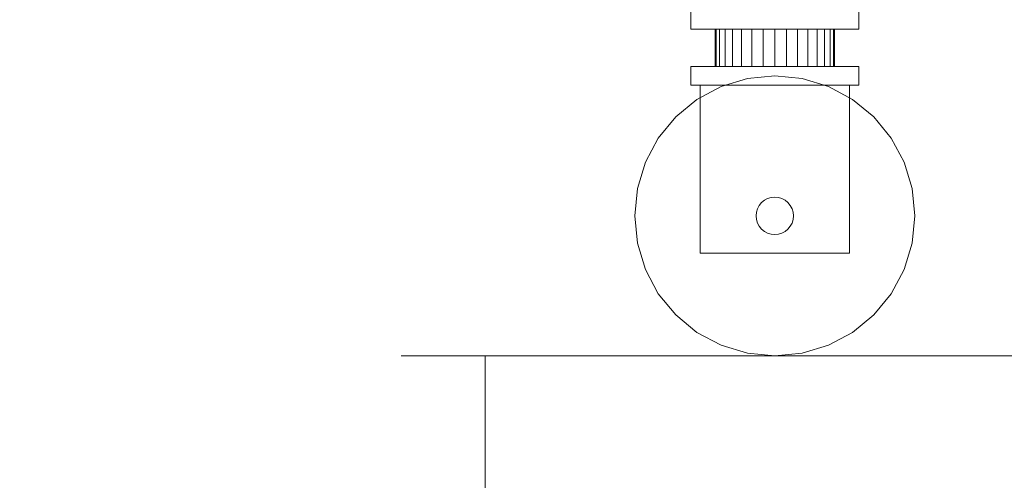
# Model space of a CAD drawing. Header units: millimetres. Extents: x -3490 to 61924, y -72580 to 6847.
# Tile 819 of 1056: x 26546 to 27073, y -67 to 180. Entities that reach past the tile are written whole.
import ezdxf

# ---------------------------------------------------------------- set-up
doc = ezdxf.new("R2010")
doc.units = ezdxf.units.MM
doc.layers.add('COTAS_P', color=1, linetype='Continuous', lineweight=0)
doc.layers.add('lateral_bajante_movil', color=7, linetype='Continuous', lineweight=0)
doc.dimstyles.new('R19_100', dxfattribs={"dimtxt": 250, "dimasz": 150, "dimexe": 150, "dimexo": 80, "dimgap": 100, "dimtad": 1, "dimtih": 1, "dimtoh": 1, "dimdsep": 46, "dimcen": 0.09, "dimadec": 0, "dimazin": 0, "dimtfac": 1, "dimtdec": 4, "dimtofl": 0, "dimtmove": 0, "dimatfit": 3, "dimfxl": 1, "dimtolj": 1, "dimtzin": 0, "dimarcsym": 0})

# ---------------------------------------------------------------- blocks, each defined once
blk = doc.blocks.new('DIM_R29_9')
at = {"layer": 'COTAS_P'}
for p, q in [((26750.07, 1241), (27150.07, 1241)), ((27150.07, 1241), (27105.07, 1091)), ((27150.07, 0), (27150.07, 1241)), ((27150.07, 1241), (27195.07, 1091)), ((27150.07, 0), (27105.07, 150)), ((27150.07, 0), (27195.07, 150)), ((26750.07, 0), (27150.07, 0))]:
    blk.add_line(p, q, dxfattribs=at)
blk.add_text('1241 P', height=250, rotation=90, dxfattribs=at).set_placement((27050.07, 620.5))
blk = doc.blocks.new('DIM_R29_19')
at = {"layer": 'COTAS_P'}
for p, q in [((18820, 2240), (18619.96, 1362.51)), ((18619.96, 1362.51), (18776.21, 1373.05)), ((27699.96, -707.49), (18619.96, 1362.51)), ((18619.96, 1362.51), (18756.2, 1285.3)), ((27900, 170), (27699.96, -707.49)), ((27699.96, -707.49), (27563.71, -630.27)), ((27699.96, -707.49), (27543.71, -718.02))]:
    blk.add_line(p, q, dxfattribs=at)
blk.add_text('9312.96 P', height=250, rotation=167.1576, dxfattribs=at).set_placement((23137.73, 230.02))
blk = doc.blocks.new('DIM_R29_34')
at = {"layer": 'COTAS_P'}
for p, q in [((26795.07, 0), (26795.07, -900)), ((28805.07, 0), (28805.07, -900)), ((26795.07, -900), (26945.07, -855)), ((28805.07, -900), (28655.07, -855)), ((26795.07, -900), (28805.07, -900)), ((26795.07, -900), (26945.07, -945)), ((28805.07, -900), (28655.07, -945))]:
    blk.add_line(p, q, dxfattribs=at)
blk.add_text('2010 P', height=250, dxfattribs=at).set_placement((27800.07, -800))
blk = doc.blocks.new('DIM_R29_35')
at = {"layer": 'COTAS_P'}
for p, q in [((26795.07, 1320), (27495.07, 1320)), ((27495.07, 1320), (27450.07, 1170)), ((27495.07, 0), (27495.07, 1320)), ((27495.07, 1320), (27540.07, 1170)), ((27495.07, 0), (27450.07, 150)), ((27495.07, 0), (27540.07, 150)), ((26795.07, 0), (27495.07, 0))]:
    blk.add_line(p, q, dxfattribs=at)
blk.add_text('1320 P', height=250, rotation=90, dxfattribs=at).set_placement((27395.07, 660))
blk = doc.blocks.new('DIM_R29_36')
at = {"layer": 'COTAS_P'}
for p, q in [((112.7, 0), (112.7, -2500)), ((61924.13, 0), (61924.13, -2500)), ((112.7, -2500), (262.7, -2455)), ((61924.13, -2500), (61774.13, -2455)), ((112.7, -2500), (61924.13, -2500)), ((112.7, -2500), (262.7, -2545)), ((61924.13, -2500), (61774.13, -2545))]:
    blk.add_line(p, q, dxfattribs=at)
blk.add_text('61811.43 P', height=250, dxfattribs=at).set_placement((31018.42, -2400))

msp = doc.modelspace()

# ---------------------------------------------------------------- linework, layer by layer
at = {"layer": 'lateral_bajante_movil'}
for p, q in [((26905.067, 185), (26905.067, 175)), ((26995.067, 175), (26995.067, 185)), ((26905.067, 175), (26995.067, 175)), ((26918.682, 175), (26918.067, 175)), ((26918.067, 155), (26918.067, 175)), ((26920.503, 175), (26918.682, 175)), ((26918.682, 155), (26918.682, 175)), ((26923.46, 175), (26920.503, 175)), ((26920.503, 155), (26920.503, 175)), ((26927.44, 175), (26923.46, 175)), ((26923.46, 155), (26923.46, 175)), ((26932.289, 175), (26927.44, 175)), ((26927.44, 155), (26927.44, 175)), ((26937.822, 175), (26932.289, 175)), ((26932.289, 155), (26932.289, 175)), ((26943.825, 175), (26937.822, 175)), ((26937.822, 155), (26937.822, 175)), ((26950.067, 175), (26943.825, 175)), ((26943.825, 155), (26943.825, 175)), ((26956.31, 175), (26950.067, 175)), ((26950.067, 155), (26950.067, 175)), ((26962.313, 175), (26956.31, 175)), ((26956.31, 155), (26956.31, 175)), ((26967.846, 175), (26962.313, 175)), ((26962.313, 155), (26962.313, 175)), ((26972.695, 175), (26967.846, 175)), ((26967.846, 155), (26967.846, 175)), ((26976.675, 175), (26972.695, 175)), ((26972.695, 155), (26972.695, 175)), ((26979.632, 175), (26976.675, 175)), ((26976.675, 155), (26976.675, 175)), ((26981.453, 175), (26979.632, 175)), ((26979.632, 155), (26979.632, 175)), ((26982.067, 175), (26981.453, 175)), ((26981.453, 155), (26981.453, 175)), ((26982.067, 175), (26982.067, 155)), ((26905.067, 155), (26995.067, 155)), ((26905.067, 155), (26905.067, 145)), ((26918.682, 155), (26918.067, 155)), ((26920.503, 155), (26918.682, 155)), ((26923.46, 155), (26920.503, 155)), ((26927.44, 155), (26923.46, 155)), ((26932.289, 155), (26927.44, 155)), ((26937.822, 155), (26932.289, 155)), ((26943.825, 155), (26937.822, 155)), ((26950.067, 155), (26943.825, 155)), ((26956.31, 155), (26950.067, 155)), ((26962.313, 155), (26956.31, 155)), ((26967.846, 155), (26962.313, 155)), ((26972.695, 155), (26967.846, 155)), ((26976.675, 155), (26972.695, 155)), ((26979.632, 155), (26976.675, 155)), ((26981.453, 155), (26979.632, 155)), ((26981.453, 155), (26982.067, 155)), ((26995.067, 145), (26995.067, 155)), ((26935.436, 148.559), (26921.366, 144.291)), ((26950.067, 150), (26935.436, 148.559)), ((26964.699, 148.559), (26950.067, 150)), ((26978.769, 144.291), (26964.699, 148.559)), ((26905.067, 145), (26995.067, 145)), ((26921.366, 144.291), (26908.4, 137.36)), ((26910.067, 145), (26990.067, 145)), ((26910.067, 145), (26910.067, 55)), ((26991.735, 137.36), (26978.769, 144.291)), ((26990.067, 55), (26990.067, 145)), ((26908.4, 137.36), (26897.034, 128.033)), ((27003.1, 128.033), (26991.735, 137.36)), ((26897.034, 128.033), (26887.707, 116.668)), ((27012.428, 116.668), (27003.1, 128.033)), ((26887.707, 116.668), (26880.777, 103.701)), ((27019.358, 103.701), (27012.428, 116.668)), ((26880.777, 103.701), (26876.509, 89.632)), ((27023.626, 89.632), (27019.358, 103.701)), ((26876.509, 89.632), (26875.067, 75)), ((27025.067, 75), (27023.626, 89.632)), ((26948.117, 84.808), (26946.241, 84.239)), ((26950.067, 85), (26948.117, 84.808)), ((26952.018, 84.808), (26950.067, 85)), ((26953.894, 84.239), (26952.018, 84.808)), ((26941.753, 80.556), (26940.829, 78.827)), ((26942.996, 82.071), (26941.753, 80.556)), ((26944.512, 83.315), (26942.996, 82.071)), ((26946.241, 84.239), (26944.512, 83.315)), ((26955.623, 83.315), (26953.894, 84.239)), ((26957.139, 82.071), (26955.623, 83.315)), ((26958.382, 80.556), (26957.139, 82.071)), ((26959.306, 78.827), (26958.382, 80.556)), ((26875.067, 75), (26876.509, 60.368)), ((26940.26, 76.951), (26940.067, 75)), ((26940.067, 75), (26940.26, 73.049)), ((26940.829, 78.827), (26940.26, 76.951)), ((26959.875, 76.951), (26959.306, 78.827)), ((26960.067, 75), (26959.875, 76.951)), ((26959.875, 73.049), (26960.067, 75)), ((27023.626, 60.368), (27025.067, 75)), ((26940.26, 73.049), (26940.829, 71.173)), ((26940.829, 71.173), (26941.753, 69.444)), ((26941.753, 69.444), (26942.996, 67.929)), ((26957.139, 67.929), (26958.382, 69.444)), ((26958.382, 69.444), (26959.306, 71.173)), ((26959.306, 71.173), (26959.875, 73.049)), ((26942.996, 67.929), (26944.512, 66.685)), ((26944.512, 66.685), (26946.241, 65.761)), ((26946.241, 65.761), (26948.117, 65.192)), ((26948.117, 65.192), (26950.067, 65)), ((26950.067, 65), (26952.018, 65.192)), ((26952.018, 65.192), (26953.894, 65.761)), ((26953.894, 65.761), (26955.623, 66.685)), ((26955.623, 66.685), (26957.139, 67.929)), ((26876.509, 60.368), (26880.777, 46.299)), ((27019.358, 46.299), (27023.626, 60.368)), ((26910.067, 55), (26990.067, 55)), ((26880.777, 46.299), (26887.707, 33.332)), ((27012.428, 33.332), (27019.358, 46.299)), ((26887.707, 33.332), (26897.034, 21.967)), ((27003.1, 21.967), (27012.428, 33.332)), ((26897.034, 21.967), (26908.4, 12.64)), ((26991.735, 12.64), (27003.1, 21.967)), ((26908.4, 12.64), (26921.366, 5.709)), ((26978.769, 5.709), (26991.735, 12.64)), ((26921.366, 5.709), (26935.436, 1.441)), ((26964.699, 1.441), (26978.769, 5.709)), ((26935.436, 1.441), (26950.067, 0)), ((26950.067, 0), (26964.699, 1.441))]:
    msp.add_line(p, q, dxfattribs=at)

# ---------------------------------------------------------------- dimensions: what is measured, and where the dimension line sits
at = {"layer": 'COTAS_P'}
for p1, p2, distance, picture, middle in [((27900, 170), (18820, 2240), 900, 'DIM_R29_19', (23159.956, 327.514)), ((26795.067, 0), (26795.067, 1320), -700, 'DIM_R29_35', (27495.067, 660)), ((26750.067, 0), (26750.067, 1241), -400, 'DIM_R29_9', (27150.067, 620.5)), ((112.7, 0), (61924.134, 0), -2500, 'DIM_R29_36', (31018.417, -2500)), ((26795.067, 0), (28805.067, 0), -900, 'DIM_R29_34', (27800.067, -900))]:
    dim = msp.add_aligned_dim(p1=p1, p2=p2, distance=distance, text='<> P', dimstyle='R19_100', dxfattribs=at)
    dim.commit()
    dim.dimension.update_dxf_attribs({"geometry": picture, "text_midpoint": middle})

doc.saveas('drawing.dxf')
